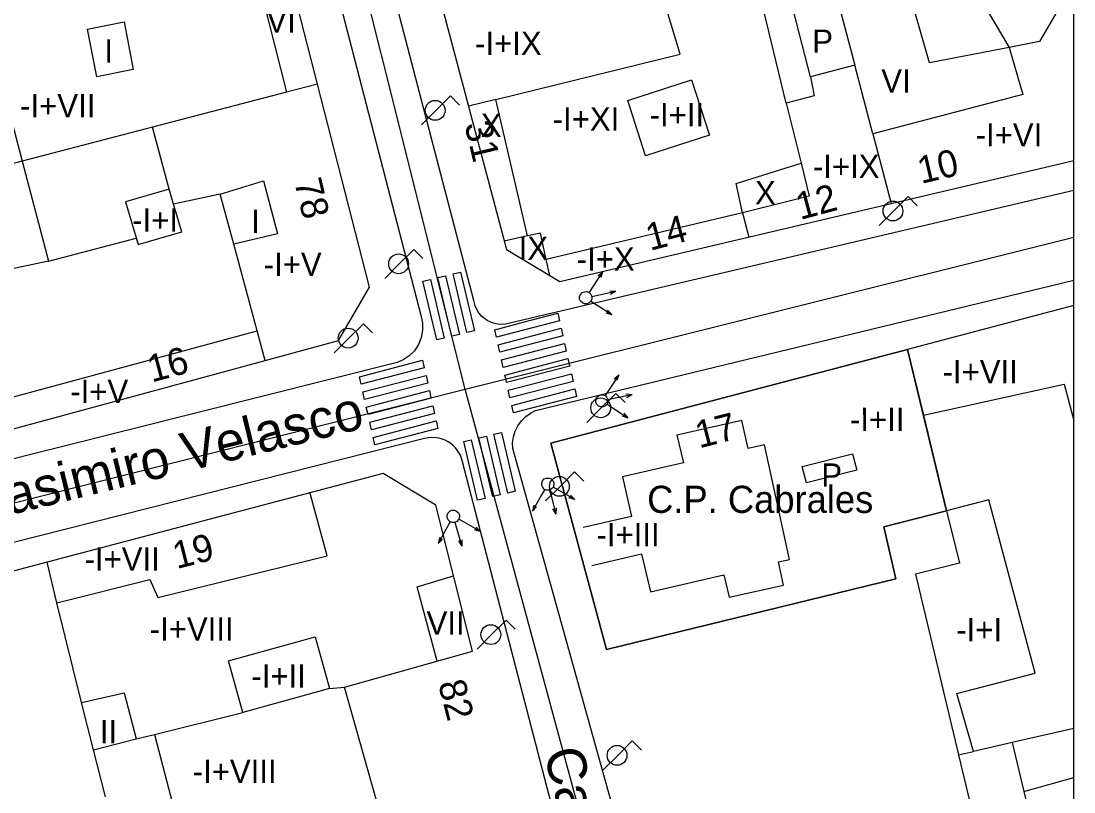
# Model space of a CAD drawing. Extents: x 282771 to 285132, y 4823109 to 4825496.
# Drawn here: x 285062.3 to 285130.1, y 4824183.3 to 4824233 of the extents above; entities that cross this region are included whole.
import ezdxf

# ---------------------------------------------------------------- set-up
doc = ezdxf.new("R2010")
doc.units = 0
for name, color, linetype in [('ACERA-BORDILLO', 7, 'Continuous'), ('CALLE-EJE', 7, 'Continuous'), ('CALLE-TEXTO', 7, 'Continuous'), ('COLEGIO-AREA', 7, 'Continuous'), ('COLEGIO-TEXTO', 7, 'Continuous'), ('Default', 7, 'Continuous'), ('EDIFICIO', 7, 'Continuous'), ('FAROLA', 7, 'Continuous'), ('INTERIOR-EDIFICIO', 7, 'Continuous'), ('MEDIANERA', 7, 'Continuous'), ('NUM-LOCAL', 7, 'Continuous'), ('NUM-PORTAL', 7, 'Continuous'), ('PASO-PEATONES', 7, 'Continuous'), ('SEMAFORO', 7, 'Continuous'), ('TXT-ALTURA-EDIFICIO', 7, 'Continuous')]:
    doc.layers.add(name, color=color, linetype=linetype)

msp = doc.modelspace()

# ---------------------------------------------------------------- linework, layer by layer
at = {"layer": 'ACERA-BORDILLO'}
for points in [[(285065.917, 4824299.395), (285088.056, 4824213.937), (285088.14, 4824213.513), (285088.144, 4824213.057), (285088.058, 4824212.591), (285087.878, 4824212.142), (285087.612, 4824211.738), (285087.278, 4824211.401), (285086.901, 4824211.145), (285086.506, 4824210.972), (285042.646, 4824199.97)], [(285130.1, 4824222.057), (285093.847, 4824213.542), (285093.494, 4824213.452), (285093.101, 4824213.438), (285092.694, 4824213.515), (285092.306, 4824213.69), (285091.97, 4824213.952), (285091.711, 4824214.275), (285091.54, 4824214.629), (285091.454, 4824214.983), (285073.422, 4824283.941), (285073.329, 4824284.359)], [(285093.944, 4824205.813), (285093.997, 4824206.187), (285094.111, 4824206.558), (285094.284, 4824206.91), (285094.512, 4824207.229), (285094.785, 4824207.505), (285095.089, 4824207.729), (285095.412, 4824207.898), (285130.1, 4824216.293)], [(285090.699, 4824204.663), (285090.575, 4824205.005), (285090.379, 4824205.337), (285090.253, 4824205.492), (285090.111, 4824205.636), (285089.953, 4824205.766), (285089.781, 4824205.879), (285089.599, 4824205.974), (285089.409, 4824206.05), (285089.214, 4824206.106), (285089.018, 4824206.141), (285088.633, 4824206.153), (285088.273, 4824206.096), (285043.945, 4824194.875)], [(285130.1, 4824152.342), (285112.596, 4824148.927), (285112.339, 4824148.886), (285112.072, 4824148.868), (285111.798, 4824148.874), (285111.519, 4824148.906), (285111.239, 4824148.966), (285110.962, 4824149.053), (285110.692, 4824149.168), (285110.434, 4824149.309), (285110.191, 4824149.475), (285109.966, 4824149.663), (285109.762, 4824149.87), (285109.582, 4824150.093), (285109.427, 4824150.327), (285109.297, 4824150.569), (285109.192, 4824150.815), (285109.111, 4824151.061), (285093.948, 4824205.448), (285093.944, 4824205.813)], [(285105.08, 4824149.3), (285090.699, 4824204.663)]]:
    msp.add_lwpolyline(points, dxfattribs=at)
at = {"layer": 'CALLE-EJE'}
for points in [[(285090.881, 4824209.271), (285069.292, 4824295.562), (285067.872, 4824301.252)], [(285090.881, 4824209.271), (285130.1, 4824219.042)], [(285036.67, 4824195.611), (285090.881, 4824209.271)], [(285108.25, 4824145.081), (285090.881, 4824209.271)]]:
    msp.add_lwpolyline(points, dxfattribs=at)
at = {"layer": 'COLEGIO-AREA'}
msp.add_lwpolyline([(285099.992, 4824192.508), (285096.411, 4824205.79), (285119.381, 4824211.812), (285121.901, 4824201.432), (285117.851, 4824200.392), (285118.621, 4824197.062)], close=True, dxfattribs=at)
at = {"layer": 'Default'}
msp.add_lwpolyline([(282771.5, 4823109), (285130.1, 4823109), (285130.1, 4825495.5)], dxfattribs=at)
at = {"layer": 'EDIFICIO'}
msp.add_line((285121.901, 4824201.432), (285119.381, 4824211.812), dxfattribs=at)
for points in [[(285021.001, 4824271.851), (285023.201, 4824263.501), (285025.481, 4824254.871), (285029.551, 4824239.411), (285031.351, 4824232.611), (285033.041, 4824226.201), (285034.981, 4824218.851), (285036.871, 4824211.671), (285039.041, 4824203.451), (285042.461, 4824201.481), (285060.751, 4824206.431), (285078.011, 4824211.111), (285082.731, 4824212.401), (285084.731, 4824215.841), (285081.371, 4824228.911), (285078.551, 4824239.892), (285075.661, 4824251.152), (285072.631, 4824262.982), (285070.271, 4824272.282), (285067.081, 4824283.452), (285063.631, 4824295.562)], [(285075.671, 4824287.132), (285075.561, 4824286.362), (285075.751, 4824285.472), (285078.991, 4824273.212), (285080.821, 4824266.292), (285083.211, 4824257.282), (285087.241, 4824242.062), (285089.491, 4824233.532), (285093.541, 4824218.261), (285096.991, 4824216.191), (285118.321, 4824221.222), (285130.1, 4824223.999)], [(285130.1, 4824214.654), (285119.381, 4824211.812)], [(285119.381, 4824211.812), (285096.411, 4824205.79), (285099.992, 4824192.508), (285118.621, 4824197.062), (285117.851, 4824200.392), (285121.901, 4824201.432)], [(285091.36, 4824192.401), (285089.001, 4824201.791), (285085.601, 4824203.831), (285063.961, 4824198.121), (285052.46, 4824195.081), (285044.484, 4824192.979), (285042.607, 4824189.491), (285047.2, 4824173.041)], [(285121.901, 4824201.432), (285122.721, 4824198.062), (285119.891, 4824197.362), (285122.66, 4824185.711), (285124.98, 4824176.031), (285121.85, 4824175.271), (285115.21, 4824173.661), (285105.697, 4824171.354), (285109.89, 4824155.801), (285113.24, 4824153.841), (285126.54, 4824157.571), (285130.1, 4824158.572)], [(285086.63, 4824177.601), (285083.11, 4824190.071), (285091.36, 4824192.401)]]:
    msp.add_lwpolyline(points, dxfattribs=at)
at = {"layer": 'FAROLA'}
for p, q in [((285089.933, 4824228.147), (285088.993, 4824227.217)), ((285090.523, 4824227.557), (285089.933, 4824228.147)), ((285088.993, 4824227.217), (285088.063, 4824226.277)), ((285119.419, 4824221.666), (285118.479, 4824220.736)), ((285120.009, 4824221.076), (285119.419, 4824221.666)), ((285118.479, 4824220.736), (285117.549, 4824219.796)), ((285087.58, 4824218.265), (285086.64, 4824217.335)), ((285088.17, 4824217.675), (285087.58, 4824218.265)), ((285086.64, 4824217.335), (285085.71, 4824216.395)), ((285084.328, 4824213.482), (285083.388, 4824212.552)), ((285084.918, 4824212.892), (285084.328, 4824213.482)), ((285083.388, 4824212.552), (285082.458, 4824211.612)), ((285100.597, 4824208.993), (285099.657, 4824208.063)), ((285101.187, 4824208.403), (285100.597, 4824208.993)), ((285099.657, 4824208.063), (285098.727, 4824207.123)), ((285097.938, 4824203.937), (285096.998, 4824203.007)), ((285098.528, 4824203.347), (285097.938, 4824203.937)), ((285096.998, 4824203.007), (285096.068, 4824202.067)), ((285093.519, 4824194.393), (285092.579, 4824193.463)), ((285094.109, 4824193.803), (285093.519, 4824194.393)), ((285092.579, 4824193.463), (285091.649, 4824192.523)), ((285101.65, 4824186.616), (285100.71, 4824185.686)), ((285102.24, 4824186.026), (285101.65, 4824186.616)), ((285100.71, 4824185.686), (285099.78, 4824184.746))]:
    msp.add_line(p, q, dxfattribs=at)
for centre in [(285088.953, 4824227.217), (285118.439, 4824220.736), (285086.6, 4824217.335), (285083.348, 4824212.552), (285099.617, 4824208.063), (285096.958, 4824203.007), (285092.539, 4824193.463), (285100.67, 4824185.686)]:
    msp.add_circle(centre, 0.638, dxfattribs=at)
at = {"layer": 'INTERIOR-EDIFICIO'}
for points in [[(285046.711, 4824244.081), (285050.641, 4824245.141), (285056.531, 4824246.151), (285059.501, 4824234.821), (285062.341, 4824223.951), (285064.041, 4824217.501), (285058.171, 4824216.271), (285056.091, 4824215.831), (285056.681, 4824213.021), (285054.161, 4824212.491), (285053.431, 4824215.281), (285054.861, 4824215.571), (285052.771, 4824223.141), (285051.341, 4824222.781), (285049.931, 4824230.321), (285048.371, 4824236.961), (285046.711, 4824244.081)], [(285115.091, 4824233.512), (285115.991, 4824230.122), (285113.141, 4824229.372), (285113.361, 4824228.152), (285111.571, 4824227.682), (285109.621, 4824235.692)], [(285129.141, 4824233.812), (285127.871, 4824231.652), (285125.931, 4824231.272), (285120.801, 4824230.282), (285119.561, 4824234.642)], [(285068.911, 4824232.911), (285069.511, 4824229.851), (285067.161, 4824229.381), (285066.551, 4824232.441), (285068.911, 4824232.911)], [(285105.471, 4824229.172), (285106.621, 4824225.612), (285102.511, 4824224.282), (285101.371, 4824227.842), (285105.471, 4824229.172)], [(285075.984, 4824218.602), (285075.111, 4824221.831), (285077.901, 4824222.681), (285078.791, 4824219.271), (285075.984, 4824218.602)], [(285072.091, 4824221.181), (285071.811, 4824222.151), (285069.011, 4824221.321), (285069.826, 4824218.57), (285072.641, 4824219.401), (285072.091, 4824221.181)], [(285115.841, 4824205.092), (285116.111, 4824204.042), (285112.871, 4824203.232), (285112.601, 4824204.282), (285115.841, 4824205.092)], [(285122.66, 4824185.711), (285123.64, 4824185.941), (285122.561, 4824189.671), (285127.611, 4824190.982), (285124.621, 4824202.142), (285121.901, 4824201.432)], [(285075.64, 4824191.771), (285081.22, 4824193.321), (285082.15, 4824189.991), (285076.57, 4824188.441), (285075.64, 4824191.771)], [(285067.72, 4824183.011), (285066.94, 4824186.051), (285066.17, 4824189.091), (285068.93, 4824189.721), (285069.7, 4824186.741), (285070.87, 4824187.031), (285074.25, 4824174.101)]]:
    msp.add_lwpolyline(points, dxfattribs=at)
at = {"layer": 'MEDIANERA'}
for p, q in [((285076.611, 4824239.372), (285079.371, 4824228.391)), ((285117.141, 4824225.702), (285115.991, 4824230.122)), ((285081.371, 4824228.911), (285079.371, 4824228.391)), ((285079.371, 4824228.391), (285070.741, 4824226.141)), ((285092.871, 4824227.922), (285091.091, 4824227.492)), ((285094.901, 4824219.131), (285092.871, 4824227.922)), ((285111.571, 4824227.682), (285112.521, 4824223.822)), ((285071.811, 4824222.151), (285070.741, 4824226.141)), ((285117.141, 4824225.702), (285118.321, 4824221.222)), ((285075.111, 4824221.831), (285072.091, 4824221.181)), ((285108.741, 4824220.612), (285096.111, 4824217.611)), ((285108.741, 4824220.612), (285109.161, 4824219.062)), ((285075.981, 4824218.601), (285075.984, 4824218.602)), ((285077.494, 4824213.022), (285075.984, 4824218.602)), ((285094.901, 4824219.131), (285093.391, 4824218.801)), ((285096.331, 4824216.591), (285096.111, 4824217.611)), ((285060.231, 4824208.341), (285077.494, 4824213.022)), ((285078.011, 4824211.111), (285077.494, 4824213.022)), ((285119.381, 4824211.812), (285120.401, 4824207.592)), ((285120.401, 4824207.592), (285121.901, 4824201.432)), ((285064.59, 4824195.501), (285063.961, 4824198.121)), ((285066.17, 4824189.091), (285064.59, 4824195.501)), ((285082.15, 4824189.991), (285083.11, 4824190.071)), ((285070.87, 4824187.031), (285076.57, 4824188.441)), ((285130.1, 4824187.422), (285126.13, 4824186.511)), ((285066.94, 4824186.051), (285069.7, 4824186.741)), ((285126.13, 4824186.511), (285123.64, 4824185.941)), ((285126.13, 4824186.511), (285126.88, 4824183.361)), ((285126.88, 4824183.361), (285130.1, 4824184.255))]:
    msp.add_line(p, q, dxfattribs=at)
for points in [[(285113.141, 4824229.372), (285111.861, 4824234.282), (285114.701, 4824235.032)], [(285124.031, 4824234.492), (285125.931, 4824231.272), (285126.811, 4824228.232), (285117.141, 4824225.702)], [(285092.871, 4824227.922), (285104.731, 4824230.842), (285103.761, 4824234.042)], [(285070.741, 4824226.141), (285062.341, 4824223.951), (285056.551, 4824222.441)], [(285108.741, 4824220.612), (285108.351, 4824222.502), (285112.521, 4824223.822)], [(285112.521, 4824223.822), (285113.051, 4824221.692), (285108.741, 4824220.612)], [(285096.111, 4824217.611), (285095.741, 4824219.311), (285094.901, 4824219.131)], [(285064.041, 4824217.501), (285069.701, 4824218.991), (285069.831, 4824218.571)], [(285120.401, 4824207.592), (285129.461, 4824209.592), (285130.1, 4824207.242)], [(285099.041, 4824197.911), (285102.251, 4824198.661), (285102.821, 4824196.221), (285107.551, 4824197.311), (285107.881, 4824195.871), (285111.391, 4824196.651), (285111.061, 4824198.141), (285111.771, 4824198.301), (285110.161, 4824205.672), (285109.111, 4824205.441), (285108.711, 4824207.252), (285104.531, 4824206.301), (285104.941, 4824204.511), (285101.011, 4824203.621), (285101.591, 4824201.061), (285098.491, 4824200.361)], [(285064.59, 4824195.501), (285070.581, 4824197.001), (285071.08, 4824195.851), (285082.001, 4824198.541), (285080.891, 4824202.641)], [(285089.08, 4824191.761), (285087.791, 4824196.531), (285090.141, 4824197.241)], [(285126.88, 4824183.361), (285128.44, 4824176.881), (285124.98, 4824176.031), (285129.02, 4824161.421), (285130.1, 4824161.592)]]:
    msp.add_lwpolyline(points, dxfattribs=at)
at = {"layer": 'PASO-PEATONES'}
for points in [[(285089.136, 4824216.453), (285089.622, 4824216.57), (285090.511, 4824212.791), (285090.029, 4824212.674), (285089.948, 4824213.001)], [(285090.108, 4824216.688), (285090.595, 4824216.805), (285091.483, 4824213.025), (285090.997, 4824212.908)], [(285088.164, 4824216.219), (285088.65, 4824216.336), (285089.538, 4824212.556), (285089.052, 4824212.439)], [(285092.79, 4824213.09), (285093.911, 4824213.394), (285094.613, 4824213.577), (285096.851, 4824214.16), (285096.961, 4824213.672), (285092.897, 4824212.613)], [(285093.007, 4824212.125), (285097.07, 4824213.183), (285097.18, 4824212.695), (285093.116, 4824211.637)], [(285093.226, 4824211.149), (285097.289, 4824212.207), (285097.399, 4824211.719), (285093.335, 4824210.661)], [(285084.081, 4824210.065), (285088.145, 4824211.123), (285088.255, 4824210.635), (285084.191, 4824209.577)], [(285093.445, 4824210.172), (285097.508, 4824211.231), (285097.588, 4824210.877), (285097.618, 4824210.743), (285093.554, 4824209.684), (285093.517, 4824209.851)], [(285084.3, 4824209.089), (285088.364, 4824210.147), (285088.474, 4824209.659), (285084.41, 4824208.6)], [(285093.664, 4824209.196), (285097.727, 4824210.254), (285097.837, 4824209.766), (285093.773, 4824208.708)], [(285084.519, 4824208.112), (285088.583, 4824209.171), (285088.662, 4824208.817), (285088.693, 4824208.682), (285084.629, 4824207.624), (285084.591, 4824207.791)], [(285093.883, 4824208.22), (285097.946, 4824209.278), (285098.056, 4824208.79), (285093.992, 4824207.732)], [(285084.738, 4824207.136), (285088.802, 4824208.194), (285088.912, 4824207.706), (285084.848, 4824206.648)], [(285084.957, 4824206.16), (285089.021, 4824207.218), (285089.131, 4824206.73), (285085.067, 4824205.671)], [(285092.737, 4824206.359), (285093.223, 4824206.476), (285094.111, 4824202.696), (285093.625, 4824202.579)], [(285090.792, 4824205.89), (285091.279, 4824206.007), (285092.167, 4824202.227), (285091.681, 4824202.11)], [(285091.765, 4824206.124), (285092.251, 4824206.242), (285093.139, 4824202.462), (285092.658, 4824202.346), (285092.576, 4824202.672)]]:
    msp.add_lwpolyline(points, close=True, dxfattribs=at)
at = {"layer": 'SEMAFORO'}
for p, q in [((285099.739, 4824216.829), (285099.086, 4824215.823)), ((285099.449, 4824216.565), (285099.739, 4824216.829)), ((285099.739, 4824216.829), (285099.616, 4824216.456)), ((285099.086, 4824215.823), (285098.868, 4824215.487)), ((285099.038, 4824215.234), (285099.425, 4824215.316)), ((285099.425, 4824215.316), (285100.601, 4824215.567)), ((285100.204, 4824215.598), (285100.601, 4824215.567)), ((285100.251, 4824215.377), (285100.601, 4824215.567)), ((285098.986, 4824214.934), (285099.322, 4824214.716)), ((285099.322, 4824214.716), (285100.328, 4824214.063)), ((285099.955, 4824214.186), (285100.328, 4824214.063)), ((285100.064, 4824214.353), (285100.328, 4824214.063)), ((285100.779, 4824210.189), (285100.126, 4824209.183)), ((285100.489, 4824209.925), (285100.779, 4824210.189)), ((285100.779, 4824210.189), (285100.656, 4824209.816)), ((285100.126, 4824209.183), (285099.908, 4824208.847)), ((285100.078, 4824208.594), (285100.465, 4824208.676)), ((285100.465, 4824208.676), (285101.641, 4824208.927)), ((285101.244, 4824208.958), (285101.641, 4824208.927)), ((285101.291, 4824208.736), (285101.641, 4824208.927)), ((285100.026, 4824208.294), (285100.362, 4824208.076)), ((285100.362, 4824208.076), (285101.368, 4824207.423)), ((285101.104, 4824207.713), (285101.368, 4824207.423)), ((285100.995, 4824207.546), (285101.368, 4824207.423)), ((285096.904, 4824202.753), (285096.557, 4824202.952)), ((285095.812, 4824202.458), (285095.214, 4824201.417)), ((285096.011, 4824202.804), (285095.812, 4824202.458)), ((285096.314, 4824202.769), (285096.417, 4824202.387)), ((285096.417, 4824202.387), (285096.731, 4824201.226)), ((285097.945, 4824202.155), (285096.904, 4824202.753)), ((285097.665, 4824202.431), (285097.945, 4824202.155)), ((285095.317, 4824201.796), (285095.214, 4824201.417)), ((285095.49, 4824201.697), (285095.214, 4824201.417)), ((285096.74, 4824201.624), (285096.731, 4824201.226)), ((285097.945, 4824202.155), (285097.566, 4824202.258)), ((285096.522, 4824201.565), (285096.731, 4824201.226)), ((285089.732, 4824200.382), (285089.149, 4824199.333)), ((285089.926, 4824200.732), (285089.732, 4824200.382)), ((285090.229, 4824200.701), (285090.338, 4824200.32)), ((285090.338, 4824200.32), (285090.668, 4824199.164)), ((285090.82, 4824200.693), (285090.47, 4824200.887)), ((285091.869, 4824200.11), (285090.82, 4824200.693)), ((285091.585, 4824200.382), (285091.869, 4824200.11)), ((285089.246, 4824199.714), (285089.149, 4824199.333)), ((285089.421, 4824199.616), (285089.149, 4824199.333)), ((285090.672, 4824199.562), (285090.668, 4824199.164)), ((285091.869, 4824200.11), (285091.488, 4824200.207)), ((285090.455, 4824199.5), (285090.668, 4824199.164))]:
    msp.add_line(p, q, dxfattribs=at)
for centre, major_axis in [((285098.651, 4824215.151), (-0.216, -0.336)), ((285099.691, 4824208.511), (-0.216, -0.336)), ((285096.211, 4824203.151), (-0.216, -0.336)), ((285090.121, 4824201.081), (-0.217, -0.336))]:
    msp.add_ellipse(centre, major_axis=major_axis, ratio=0.999978, dxfattribs=at)

# ---------------------------------------------------------------- texts
at = {"layer": 'CALLE-TEXTO'}
for s, rotation, p in [('Calle Casimiro Velasco', 13.77857, (285050.94, 4824198.554)), ('Calle Cabrales', 285.14126, (285095.92, 4824185.86))]:
    msp.add_text(s, height=2.5, rotation=rotation, dxfattribs=at).set_placement(p)
at = {"layer": 'COLEGIO-TEXTO'}
msp.add_text('C.P. Cabrales', height=1.75, rotation=0.0006, dxfattribs=at).set_placement((285102.608, 4824201.295))
at = {"layer": 'NUM-LOCAL'}
for s, p in [('12', (285112.465, 4824220.154)), ('14', (285102.795, 4824218.161))]:
    msp.add_text(s, height=1.75, rotation=15.00066, dxfattribs=at).set_placement(p)
at = {"layer": 'NUM-PORTAL'}
for s, rotation, p in [('31', 283.3294, (285090.832, 4824226.312)), ('10', 13.12066, (285120.254, 4824222.478)), ('78', 283.3294, (285079.871, 4824222.636)), ('16', 15.00066, (285070.689, 4824209.687)), ('17', 14.32066, (285105.967, 4824205.448)), ('19', 14.32066, (285072.305, 4824197.677)), ('82', 284.52253, (285089.132, 4824190.319))]:
    msp.add_text(s, height=1.75, rotation=rotation, dxfattribs=at).set_placement(p)
at = {"layer": 'TXT-ALTURA-EDIFICIO'}
for s, rotation, p in [('VI', 0.00061, (285078.081, 4824232.221)), ('-I+IX', 0.00061, (285091.522, 4824230.792)), ('P', 0.00061, (285113.245, 4824230.922)), ('I', 0.00061, (285067.641, 4824230.289)), ('VI', 0.00061, (285117.691, 4824228.362)), ('-I+VII', 0.00061, (285062.218, 4824226.761)), ('-I+XI', 0.00061, (285096.523, 4824225.912)), ('-I+II', 0.00061, (285102.767, 4824226.182)), ('X', 0.00061, (285091.894, 4824225.512)), ('-I+VI', 0.00061, (285123.769, 4824224.892)), ('-I+IX', 0.00061, (285113.282, 4824222.862)), ('X', 0.00061, (285109.554, 4824221.162)), ('-I+I', 0.00061, (285069.437, 4824219.401)), ('I', 0.00061, (285077.1, 4824219.331)), ('IX', 0.00061, (285094.334, 4824217.581)), ('-I+V', 0.00061, (285077.91, 4824216.561)), ('-I+X', 0.00061, (285098.072, 4824216.902)), ('-I+VII', 0.00061, (285121.638, 4824209.642)), ('-I+V', 0.00061, (285065.449, 4824208.371)), ('-I+II', 0.00061, (285115.67, 4824206.564)), ('P', 0.00061, (285113.825, 4824202.982)), ('-I+III', 0.00061, (285099.346, 4824199.153)), ('-I+VII', 0.00061, (285066.368, 4824197.581)), ('VII', 0.0006, (285088.4, 4824193.451)), ('-I+VIII', 0.0006, (285070.568, 4824193.081)), ('-I+I', 0.0006, (285122.517, 4824193.032)), ('-I+II', 0.0006, (285077.117, 4824190.051)), ('II', 0.0006, (285067.349, 4824186.461)), ('-I+VIII', 0.0006, (285073.338, 4824183.901))]:
    msp.add_text(s, height=1.5, rotation=rotation, dxfattribs=at).set_placement(p)

doc.saveas('drawing.dxf')
